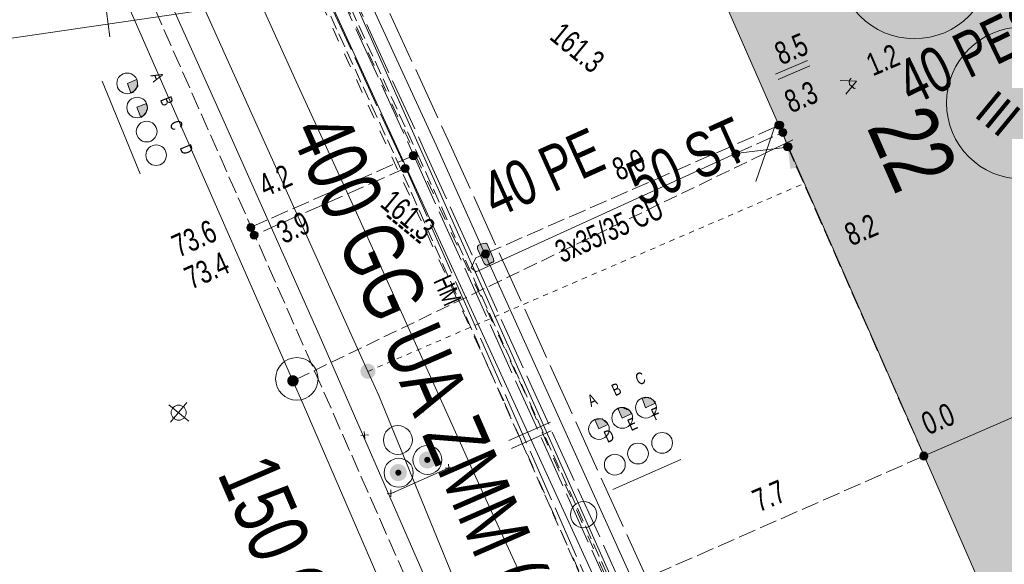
# Model space of a CAD drawing. Header units: metres. Extents: x -740 to 758, y -633 to 854.
# Tile 950 of 1056: x 316 to 340, y 251 to 264. Entities that reach past the tile are written whole.
import ezdxf

# ---------------------------------------------------------------- set-up
doc = ezdxf.new("R2010")
doc.units = ezdxf.units.M
doc.header["$MEASUREMENT"] = 0
for name, pattern in [('1248_208', [1.456, 1.248, -0.208]), ('125_125', [0.2496, 0.1248, -0.1248]), ('333_125', [0.4576, 0.3328, -0.1248]), ('333_333', [0.6656, 0.3328, -0.3328]), ('416_125', [0.5408, 0.416, -0.1248])]:
    doc.linetypes.add(name, pattern=pattern)
for name, color, linetype in [('Gas.LOVION', 7, 'Continuous'), ('Grundkarte.LOVION', 7, 'Continuous'), ('Grundkarte_Text.LOVION', 7, 'Continuous'), ('Strom.LOVION', 7, 'Continuous'), ('StromBemass.LOVION', 7, 'Continuous'), ('Telko.LOVION', 7, 'Continuous'), ('Wasser.LOVION', 7, 'Continuous')]:
    doc.layers.add(name, color=color, linetype=linetype)
doc.styles.add('ERSTELLTER_STIL_1', font='arial.ttf')

msp = doc.modelspace()

# ---------------------------------------------------------------- hatches: boundary and pattern name
at = {"layer": 'Gas.LOVION', "linetype": 'Continuous', "lineweight": 13}
for points in [[(334.741, 260.335), (335.044, 259.655), (335.384, 259.806), (335.081, 260.486)], [(324.736, 255.455), (324.749, 255.473), (324.759, 255.493), (324.767, 255.513), (324.773, 255.534), (324.776, 255.556), (324.776, 255.578), (324.773, 255.6), (324.767, 255.622), (324.759, 255.642), (324.748, 255.661), (324.735, 255.679), (324.72, 255.695), (324.703, 255.709), (324.684, 255.721), (324.664, 255.73), (324.643, 255.737), (324.622, 255.741), (324.6, 255.742), (324.578, 255.741), (324.556, 255.737), (324.535, 255.73), (324.515, 255.72), (324.497, 255.709), (324.48, 255.694), (324.465, 255.678), (324.452, 255.66), (324.441, 255.641), (324.433, 255.621), (324.428, 255.599), (324.425, 255.577), (324.425, 255.555), (324.428, 255.533), (324.433, 255.512), (324.442, 255.492), (324.452, 255.472), (324.465, 255.454), (324.48, 255.438), (324.497, 255.424), (324.516, 255.413), (324.536, 255.403), (324.557, 255.397), (324.579, 255.392), (324.601, 255.391), (324.623, 255.393), (324.644, 255.397), (324.665, 255.404), (324.685, 255.413), (324.704, 255.425), (324.721, 255.439)], [(324.737, 255.451), (324.75, 255.469), (324.761, 255.488), (324.769, 255.509), (324.774, 255.53), (324.777, 255.552), (324.777, 255.574), (324.774, 255.596), (324.768, 255.617), (324.76, 255.638), (324.749, 255.657), (324.736, 255.675), (324.721, 255.691), (324.704, 255.705), (324.686, 255.717), (324.666, 255.726), (324.645, 255.733), (324.623, 255.737), (324.601, 255.738), (324.579, 255.737), (324.557, 255.732), (324.536, 255.726), (324.517, 255.716), (324.498, 255.704), (324.481, 255.69), (324.466, 255.674), (324.453, 255.656), (324.443, 255.637), (324.434, 255.616), (324.429, 255.595), (324.426, 255.573), (324.426, 255.551), (324.429, 255.529), (324.435, 255.508), (324.443, 255.487), (324.454, 255.468), (324.467, 255.45), (324.482, 255.434), (324.499, 255.42), (324.517, 255.409), (324.537, 255.399), (324.558, 255.393), (324.58, 255.389), (324.602, 255.387), (324.624, 255.389), (324.646, 255.393), (324.667, 255.4), (324.687, 255.409), (324.705, 255.421), (324.722, 255.435)]]:
    msp.add_hatch(color=7, dxfattribs=at).paths.add_polyline_path(points)
at = {"layer": 'Grundkarte.LOVION', "linetype": 'Continuous', "lineweight": 18}
for points in [[(332.18, 266.128), (337.693, 253.574), (346.567, 257.427), (341.048, 270.04)], [(337.693, 253.574), (342.297, 243.059), (343.715, 243.671), (351.107, 246.965), (346.567, 257.427)]]:
    msp.add_hatch(color=9, dxfattribs=at).paths.add_polyline_path(points)
at = {"layer": 'Strom.LOVION', "linetype": 'Continuous', "lineweight": 13}
for points in [[(334.417, 261.382), (334.549, 260.331), (334.768, 260.367), (334.635, 261.418)], [(327.182, 258.443), (327.334, 258.103), (327.382, 258.063), (327.411, 258.066), (327.523, 258.136), (327.539, 258.123), (327.565, 258.155), (327.56, 258.214), (327.408, 258.554), (327.376, 258.58), (327.317, 258.574), (327.203, 258.534), (327.177, 258.501)]]:
    msp.add_hatch(color=7, dxfattribs=at).paths.add_polyline_path(points)
at = {"layer": 'Strom.LOVION', "linetype": 'Continuous', "lineweight": 18}
for points in [[(326.155, 253.35), (326.17, 253.37), (326.182, 253.393), (326.191, 253.416), (326.197, 253.441), (326.2, 253.466), (326.2, 253.491), (326.197, 253.516), (326.19, 253.54), (326.181, 253.564), (326.169, 253.586), (326.154, 253.606), (326.137, 253.624), (326.117, 253.64), (326.096, 253.654), (326.073, 253.665), (326.049, 253.672), (326.024, 253.677), (325.999, 253.678), (325.974, 253.677), (325.949, 253.672), (325.925, 253.664), (325.902, 253.653), (325.881, 253.64), (325.862, 253.624), (325.844, 253.605), (325.83, 253.585), (325.818, 253.562), (325.808, 253.539), (325.802, 253.515), (325.799, 253.49), (325.799, 253.464), (325.802, 253.439), (325.809, 253.415), (325.818, 253.391), (325.83, 253.369), (325.845, 253.349), (325.863, 253.331), (325.882, 253.315), (325.903, 253.301), (325.926, 253.291), (325.95, 253.283), (325.975, 253.278), (326, 253.277), (326.025, 253.278), (326.05, 253.283), (326.074, 253.291), (326.097, 253.302), (326.118, 253.315), (326.138, 253.332)], [(325.47, 253.054), (325.485, 253.074), (325.497, 253.096), (325.506, 253.12), (325.512, 253.144), (325.515, 253.169), (325.515, 253.194), (325.512, 253.219), (325.506, 253.244), (325.496, 253.267), (325.484, 253.289), (325.469, 253.31), (325.452, 253.328), (325.432, 253.344), (325.411, 253.357), (325.388, 253.368), (325.364, 253.376), (325.339, 253.38), (325.314, 253.382), (325.289, 253.38), (325.264, 253.376), (325.24, 253.368), (325.217, 253.357), (325.196, 253.343), (325.177, 253.327), (325.16, 253.309), (325.145, 253.288), (325.133, 253.266), (325.124, 253.243), (325.117, 253.218), (325.114, 253.193), (325.114, 253.168), (325.118, 253.143), (325.124, 253.119), (325.133, 253.095), (325.146, 253.073), (325.16, 253.053), (325.178, 253.034), (325.197, 253.018), (325.219, 253.005), (325.241, 252.994), (325.265, 252.987), (325.29, 252.982), (325.315, 252.98), (325.341, 252.982), (325.365, 252.987), (325.389, 252.995), (325.412, 253.006), (325.433, 253.019), (325.453, 253.035)], [(326.054, 253.435), (326.059, 253.442), (326.063, 253.45), (326.066, 253.459), (326.069, 253.467), (326.07, 253.476), (326.07, 253.485), (326.069, 253.494), (326.066, 253.503), (326.063, 253.511), (326.059, 253.519), (326.053, 253.526), (326.047, 253.533), (326.04, 253.539), (326.033, 253.543), (326.024, 253.547), (326.016, 253.55), (326.007, 253.552), (325.998, 253.552), (325.989, 253.551), (325.98, 253.55), (325.972, 253.547), (325.964, 253.543), (325.956, 253.538), (325.949, 253.533), (325.943, 253.526), (325.938, 253.519), (325.933, 253.511), (325.93, 253.502), (325.928, 253.494), (325.927, 253.485), (325.927, 253.476), (325.928, 253.467), (325.93, 253.458), (325.934, 253.45), (325.938, 253.442), (325.943, 253.435), (325.949, 253.428), (325.956, 253.422), (325.964, 253.418), (325.972, 253.414), (325.981, 253.411), (325.989, 253.409), (325.998, 253.409), (326.007, 253.409), (326.016, 253.411), (326.025, 253.414), (326.033, 253.418), (326.04, 253.423), (326.047, 253.428)], [(325.372, 253.134), (325.377, 253.141), (325.381, 253.149), (325.384, 253.157), (325.387, 253.166), (325.388, 253.175), (325.388, 253.184), (325.387, 253.193), (325.384, 253.201), (325.381, 253.21), (325.377, 253.217), (325.371, 253.225), (325.365, 253.231), (325.358, 253.237), (325.351, 253.242), (325.342, 253.245), (325.334, 253.248), (325.325, 253.25), (325.316, 253.25), (325.307, 253.25), (325.298, 253.248), (325.29, 253.245), (325.282, 253.241), (325.274, 253.237), (325.267, 253.231), (325.261, 253.224), (325.256, 253.217), (325.252, 253.209), (325.248, 253.201), (325.246, 253.192), (325.245, 253.183), (325.245, 253.174), (325.246, 253.165), (325.248, 253.157), (325.252, 253.148), (325.256, 253.14), (325.261, 253.133), (325.268, 253.127), (325.275, 253.121), (325.282, 253.116), (325.29, 253.112), (325.299, 253.11), (325.308, 253.108), (325.317, 253.107), (325.326, 253.108), (325.334, 253.11), (325.343, 253.113), (325.351, 253.116), (325.359, 253.121), (325.365, 253.127)]]:
    msp.add_hatch(color=49, dxfattribs=at).paths.add_polyline_path(points)
at = {"layer": 'StromBemass.LOVION', "linetype": 'Continuous', "lineweight": 13}
for points in [[(334.344, 261.298), (334.351, 261.307), (334.356, 261.318), (334.36, 261.328), (334.363, 261.34), (334.365, 261.351), (334.365, 261.363), (334.363, 261.374), (334.36, 261.386), (334.356, 261.396), (334.35, 261.407), (334.343, 261.416), (334.335, 261.424), (334.326, 261.432), (334.317, 261.438), (334.306, 261.443), (334.295, 261.446), (334.284, 261.449), (334.272, 261.449), (334.26, 261.449), (334.249, 261.446), (334.238, 261.443), (334.227, 261.438), (334.218, 261.431), (334.209, 261.424), (334.201, 261.416), (334.194, 261.406), (334.188, 261.396), (334.184, 261.385), (334.181, 261.374), (334.18, 261.362), (334.18, 261.351), (334.181, 261.339), (334.184, 261.328), (334.189, 261.317), (334.194, 261.307), (334.201, 261.297), (334.209, 261.289), (334.218, 261.282), (334.228, 261.275), (334.238, 261.271), (334.249, 261.267), (334.261, 261.265), (334.273, 261.264), (334.284, 261.265), (334.296, 261.267), (334.307, 261.271), (334.317, 261.276), (334.327, 261.282), (334.336, 261.289)], [(334.369, 261.297), (334.376, 261.307), (334.381, 261.318), (334.386, 261.329), (334.388, 261.34), (334.39, 261.352), (334.39, 261.364), (334.388, 261.376), (334.385, 261.387), (334.381, 261.398), (334.375, 261.408), (334.368, 261.418), (334.36, 261.427), (334.351, 261.434), (334.341, 261.441), (334.33, 261.446), (334.319, 261.449), (334.307, 261.451), (334.295, 261.452), (334.283, 261.451), (334.272, 261.449), (334.26, 261.445), (334.25, 261.44), (334.24, 261.434), (334.231, 261.426), (334.222, 261.418), (334.215, 261.408), (334.21, 261.398), (334.205, 261.386), (334.203, 261.375), (334.201, 261.363), (334.201, 261.351), (334.203, 261.34), (334.206, 261.328), (334.21, 261.317), (334.216, 261.307), (334.223, 261.297), (334.231, 261.288), (334.24, 261.281), (334.25, 261.275), (334.261, 261.269), (334.272, 261.266), (334.284, 261.264), (334.296, 261.263), (334.308, 261.264), (334.319, 261.266), (334.331, 261.27), (334.341, 261.275), (334.351, 261.281), (334.36, 261.289)], [(334.444, 261.126), (334.451, 261.136), (334.457, 261.146), (334.461, 261.157), (334.464, 261.169), (334.466, 261.18), (334.466, 261.192), (334.464, 261.204), (334.461, 261.216), (334.457, 261.227), (334.451, 261.237), (334.444, 261.247), (334.436, 261.255), (334.427, 261.263), (334.417, 261.269), (334.406, 261.274), (334.395, 261.278), (334.383, 261.28), (334.371, 261.281), (334.359, 261.28), (334.348, 261.278), (334.336, 261.274), (334.326, 261.269), (334.316, 261.262), (334.306, 261.255), (334.298, 261.246), (334.291, 261.236), (334.286, 261.226), (334.281, 261.215), (334.278, 261.203), (334.277, 261.192), (334.277, 261.18), (334.279, 261.168), (334.282, 261.156), (334.286, 261.145), (334.292, 261.135), (334.299, 261.125), (334.307, 261.117), (334.316, 261.109), (334.326, 261.103), (334.337, 261.098), (334.348, 261.094), (334.36, 261.092), (334.372, 261.091), (334.384, 261.092), (334.395, 261.094), (334.406, 261.098), (334.417, 261.103), (334.427, 261.11), (334.436, 261.117)], [(334.547, 260.784), (334.554, 260.794), (334.56, 260.804), (334.564, 260.815), (334.567, 260.827), (334.569, 260.838), (334.568, 260.85), (334.567, 260.861), (334.564, 260.873), (334.56, 260.884), (334.554, 260.894), (334.547, 260.903), (334.539, 260.912), (334.53, 260.919), (334.52, 260.926), (334.509, 260.931), (334.498, 260.934), (334.487, 260.936), (334.475, 260.937), (334.463, 260.936), (334.452, 260.934), (334.441, 260.93), (334.43, 260.925), (334.42, 260.919), (334.411, 260.912), (334.403, 260.903), (334.396, 260.893), (334.391, 260.883), (334.387, 260.872), (334.384, 260.861), (334.382, 260.849), (334.382, 260.838), (334.384, 260.826), (334.387, 260.815), (334.391, 260.804), (334.397, 260.793), (334.404, 260.784), (334.412, 260.775), (334.421, 260.768), (334.431, 260.762), (334.441, 260.757), (334.452, 260.753), (334.464, 260.751), (334.476, 260.75), (334.487, 260.751), (334.499, 260.753), (334.51, 260.757), (334.521, 260.762), (334.53, 260.768), (334.539, 260.776)], [(334.57, 260.787), (334.577, 260.796), (334.583, 260.807), (334.587, 260.818), (334.59, 260.83), (334.591, 260.841), (334.591, 260.853), (334.59, 260.865), (334.587, 260.877), (334.582, 260.888), (334.577, 260.898), (334.57, 260.908), (334.561, 260.917), (334.552, 260.924), (334.542, 260.931), (334.531, 260.936), (334.52, 260.939), (334.508, 260.942), (334.496, 260.942), (334.484, 260.941), (334.473, 260.939), (334.461, 260.935), (334.45, 260.93), (334.44, 260.924), (334.431, 260.916), (334.423, 260.908), (334.416, 260.898), (334.41, 260.887), (334.406, 260.876), (334.403, 260.865), (334.402, 260.853), (334.402, 260.841), (334.403, 260.829), (334.406, 260.817), (334.411, 260.806), (334.416, 260.796), (334.423, 260.786), (334.432, 260.778), (334.441, 260.77), (334.451, 260.764), (334.462, 260.759), (334.473, 260.755), (334.485, 260.753), (334.497, 260.752), (334.509, 260.753), (334.52, 260.755), (334.532, 260.759), (334.543, 260.764), (334.553, 260.77), (334.562, 260.778)], [(325.742, 260.579), (325.749, 260.589), (325.754, 260.6), (325.759, 260.611), (325.762, 260.623), (325.763, 260.635), (325.763, 260.647), (325.762, 260.659), (325.759, 260.67), (325.754, 260.681), (325.748, 260.692), (325.741, 260.702), (325.733, 260.71), (325.724, 260.718), (325.713, 260.724), (325.703, 260.729), (325.691, 260.733), (325.679, 260.735), (325.667, 260.736), (325.655, 260.735), (325.643, 260.733), (325.632, 260.729), (325.621, 260.724), (325.611, 260.718), (325.602, 260.71), (325.594, 260.701), (325.587, 260.691), (325.581, 260.681), (325.576, 260.67), (325.573, 260.658), (325.572, 260.646), (325.572, 260.634), (325.574, 260.622), (325.577, 260.61), (325.581, 260.599), (325.587, 260.589), (325.594, 260.579), (325.602, 260.57), (325.612, 260.563), (325.622, 260.556), (325.633, 260.551), (325.644, 260.547), (325.656, 260.545), (325.668, 260.545), (325.68, 260.545), (325.692, 260.548), (325.703, 260.551), (325.714, 260.557), (325.724, 260.563), (325.733, 260.571)], [(333.334, 260.624), (333.341, 260.634), (333.347, 260.644), (333.351, 260.656), (333.354, 260.667), (333.355, 260.679), (333.355, 260.691), (333.354, 260.702), (333.351, 260.714), (333.346, 260.725), (333.341, 260.735), (333.334, 260.745), (333.325, 260.753), (333.316, 260.761), (333.306, 260.767), (333.296, 260.772), (333.284, 260.776), (333.273, 260.778), (333.261, 260.779), (333.249, 260.778), (333.237, 260.776), (333.226, 260.772), (333.215, 260.767), (333.205, 260.761), (333.196, 260.753), (333.188, 260.744), (333.181, 260.735), (333.176, 260.724), (333.171, 260.713), (333.168, 260.702), (333.167, 260.69), (333.167, 260.678), (333.168, 260.666), (333.171, 260.655), (333.176, 260.644), (333.182, 260.634), (333.189, 260.624), (333.197, 260.615), (333.206, 260.608), (333.216, 260.602), (333.227, 260.597), (333.238, 260.593), (333.25, 260.591), (333.261, 260.59), (333.273, 260.591), (333.285, 260.593), (333.296, 260.597), (333.307, 260.602), (333.317, 260.608), (333.326, 260.616)], [(325.55, 260.28), (325.556, 260.29), (325.562, 260.3), (325.567, 260.311), (325.569, 260.323), (325.571, 260.335), (325.571, 260.347), (325.569, 260.358), (325.566, 260.37), (325.562, 260.381), (325.556, 260.391), (325.549, 260.401), (325.541, 260.41), (325.532, 260.417), (325.522, 260.423), (325.511, 260.428), (325.5, 260.432), (325.488, 260.434), (325.476, 260.435), (325.464, 260.434), (325.453, 260.432), (325.441, 260.428), (325.431, 260.423), (325.421, 260.417), (325.412, 260.409), (325.403, 260.4), (325.397, 260.391), (325.391, 260.38), (325.386, 260.369), (325.384, 260.358), (325.382, 260.346), (325.382, 260.334), (325.384, 260.322), (325.387, 260.311), (325.391, 260.3), (325.397, 260.29), (325.404, 260.28), (325.412, 260.271), (325.421, 260.264), (325.431, 260.257), (325.442, 260.252), (325.453, 260.249), (325.465, 260.247), (325.477, 260.246), (325.489, 260.247), (325.5, 260.249), (325.512, 260.253), (325.522, 260.258), (325.532, 260.264), (325.541, 260.272)], [(321.913, 258.886), (321.92, 258.896), (321.926, 258.906), (321.93, 258.917), (321.933, 258.928), (321.935, 258.94), (321.935, 258.952), (321.933, 258.963), (321.93, 258.975), (321.926, 258.986), (321.92, 258.996), (321.913, 259.005), (321.905, 259.014), (321.896, 259.021), (321.886, 259.028), (321.875, 259.033), (321.864, 259.036), (321.853, 259.038), (321.841, 259.039), (321.829, 259.038), (321.818, 259.036), (321.806, 259.032), (321.796, 259.027), (321.786, 259.021), (321.777, 259.014), (321.769, 259.005), (321.762, 258.995), (321.756, 258.985), (321.752, 258.974), (321.749, 258.963), (321.748, 258.951), (321.748, 258.939), (321.749, 258.928), (321.752, 258.916), (321.757, 258.905), (321.762, 258.895), (321.769, 258.886), (321.777, 258.877), (321.786, 258.87), (321.796, 258.863), (321.807, 258.858), (321.818, 258.855), (321.83, 258.853), (321.842, 258.852), (321.853, 258.853), (321.865, 258.855), (321.876, 258.859), (321.887, 258.864), (321.896, 258.87), (321.905, 258.878)], [(321.993, 258.709), (322, 258.719), (322.006, 258.729), (322.01, 258.74), (322.013, 258.752), (322.015, 258.764), (322.015, 258.776), (322.013, 258.788), (322.01, 258.799), (322.006, 258.81), (322, 258.821), (321.993, 258.83), (321.984, 258.839), (321.975, 258.847), (321.965, 258.853), (321.954, 258.858), (321.943, 258.862), (321.931, 258.864), (321.919, 258.865), (321.907, 258.864), (321.896, 258.862), (321.884, 258.858), (321.873, 258.853), (321.863, 258.846), (321.854, 258.839), (321.846, 258.83), (321.839, 258.82), (321.833, 258.81), (321.829, 258.799), (321.826, 258.787), (321.825, 258.775), (321.825, 258.763), (321.826, 258.751), (321.829, 258.74), (321.834, 258.729), (321.839, 258.718), (321.846, 258.709), (321.855, 258.7), (321.864, 258.692), (321.874, 258.686), (321.885, 258.681), (321.896, 258.677), (321.908, 258.675), (321.92, 258.674), (321.932, 258.675), (321.944, 258.677), (321.955, 258.681), (321.966, 258.686), (321.976, 258.693), (321.985, 258.7)], [(327.443, 258.265), (327.45, 258.275), (327.455, 258.285), (327.46, 258.296), (327.463, 258.308), (327.464, 258.32), (327.464, 258.332), (327.463, 258.343), (327.46, 258.355), (327.455, 258.366), (327.449, 258.376), (327.442, 258.386), (327.434, 258.394), (327.425, 258.402), (327.415, 258.408), (327.404, 258.413), (327.393, 258.417), (327.381, 258.419), (327.369, 258.42), (327.357, 258.419), (327.346, 258.417), (327.334, 258.413), (327.324, 258.408), (327.314, 258.402), (327.305, 258.394), (327.297, 258.385), (327.29, 258.376), (327.284, 258.365), (327.28, 258.354), (327.277, 258.343), (327.275, 258.331), (327.275, 258.319), (327.277, 258.307), (327.28, 258.296), (327.284, 258.285), (327.29, 258.274), (327.297, 258.265), (327.305, 258.256), (327.314, 258.249), (327.324, 258.242), (327.335, 258.237), (327.346, 258.234), (327.358, 258.231), (327.37, 258.231), (327.382, 258.231), (327.393, 258.234), (327.405, 258.237), (327.415, 258.243), (327.425, 258.249), (327.435, 258.257)], [(337.76, 253.512), (337.767, 253.522), (337.773, 253.532), (337.777, 253.543), (337.78, 253.554), (337.782, 253.566), (337.781, 253.578), (337.78, 253.59), (337.777, 253.601), (337.773, 253.612), (337.767, 253.622), (337.76, 253.632), (337.752, 253.64), (337.743, 253.648), (337.733, 253.654), (337.722, 253.659), (337.711, 253.663), (337.699, 253.665), (337.687, 253.666), (337.676, 253.665), (337.664, 253.663), (337.653, 253.659), (337.642, 253.654), (337.632, 253.647), (337.623, 253.64), (337.615, 253.631), (337.608, 253.622), (337.603, 253.611), (337.598, 253.6), (337.595, 253.589), (337.594, 253.577), (337.594, 253.565), (337.596, 253.554), (337.599, 253.542), (337.603, 253.531), (337.609, 253.521), (337.616, 253.512), (337.624, 253.503), (337.633, 253.495), (337.643, 253.489), (337.653, 253.484), (337.665, 253.481), (337.676, 253.478), (337.688, 253.478), (337.7, 253.479), (337.711, 253.481), (337.723, 253.484), (337.733, 253.489), (337.743, 253.496), (337.752, 253.503)], [(337.762, 253.508), (337.769, 253.517), (337.775, 253.527), (337.779, 253.538), (337.782, 253.55), (337.783, 253.561), (337.783, 253.573), (337.782, 253.585), (337.779, 253.596), (337.774, 253.607), (337.769, 253.618), (337.762, 253.627), (337.754, 253.636), (337.745, 253.643), (337.735, 253.649), (337.724, 253.654), (337.713, 253.658), (337.701, 253.66), (337.69, 253.661), (337.678, 253.66), (337.666, 253.658), (337.655, 253.654), (337.644, 253.649), (337.634, 253.643), (337.625, 253.635), (337.617, 253.627), (337.611, 253.617), (337.605, 253.607), (337.601, 253.596), (337.598, 253.584), (337.596, 253.573), (337.596, 253.561), (337.598, 253.549), (337.601, 253.538), (337.605, 253.527), (337.611, 253.517), (337.618, 253.507), (337.626, 253.499), (337.635, 253.491), (337.645, 253.485), (337.656, 253.48), (337.667, 253.476), (337.678, 253.474), (337.69, 253.473), (337.702, 253.474), (337.713, 253.476), (337.725, 253.48), (337.735, 253.485), (337.745, 253.491), (337.754, 253.499)]]:
    msp.add_hatch(color=7, dxfattribs=at).paths.add_polyline_path(points)
at = {"layer": 'Telko.LOVION', "linetype": 'Continuous', "lineweight": 13}
for points in [[(319.021, 262.108), (319.035, 262.124), (319.064, 262.127), (319.183, 262.272), (319.168, 262.418), (319.152, 262.431), (318.94, 262.336)], [(319.254, 261.54), (319.281, 261.572), (319.31, 261.575), (319.389, 261.671), (319.386, 261.7), (319.413, 261.732), (319.404, 261.82), (319.388, 261.833), (319.385, 261.863), (319.157, 261.781)], [(331.364, 254.817), (331.362, 254.847), (331.249, 254.939), (331.22, 254.936), (331.204, 254.95), (331.057, 254.935), (331.139, 254.707)], [(330.812, 254.571), (330.78, 254.598), (330.777, 254.627), (330.729, 254.667), (330.7, 254.664), (330.668, 254.69), (330.638, 254.687), (330.606, 254.714), (330.518, 254.705), (330.492, 254.673), (330.587, 254.461)], [(330.247, 254.309), (330.244, 254.338), (330.115, 254.444), (329.94, 254.427), (330.034, 254.214)]]:
    msp.add_hatch(color=7, dxfattribs=at).paths.add_polyline_path(points)
at = {"layer": 'Wasser.LOVION', "linetype": 'Continuous', "lineweight": 13}
for points in [[(334.436, 261.339), (334.768, 260.662), (335.105, 260.843), (334.773, 261.52)], [(322.935, 255.256), (322.945, 255.269), (322.953, 255.284), (322.959, 255.3), (322.963, 255.316), (322.965, 255.332), (322.965, 255.349), (322.963, 255.365), (322.959, 255.381), (322.953, 255.397), (322.944, 255.411), (322.935, 255.424), (322.923, 255.437), (322.91, 255.447), (322.896, 255.456), (322.881, 255.463), (322.866, 255.468), (322.849, 255.471), (322.833, 255.472), (322.816, 255.471), (322.8, 255.468), (322.784, 255.463), (322.769, 255.456), (322.755, 255.447), (322.742, 255.436), (322.731, 255.424), (322.721, 255.41), (322.713, 255.396), (322.707, 255.38), (322.703, 255.364), (322.701, 255.348), (322.701, 255.331), (322.703, 255.315), (322.708, 255.299), (322.714, 255.283), (322.722, 255.269), (322.732, 255.255), (322.743, 255.243), (322.756, 255.233), (322.77, 255.224), (322.785, 255.217), (322.801, 255.212), (322.817, 255.209), (322.834, 255.208), (322.85, 255.209), (322.866, 255.212), (322.882, 255.217), (322.897, 255.224), (322.911, 255.233), (322.924, 255.244)], [(322.939, 255.255), (322.948, 255.268), (322.956, 255.283), (322.962, 255.298), (322.967, 255.314), (322.969, 255.331), (322.969, 255.347), (322.966, 255.364), (322.962, 255.38), (322.956, 255.395), (322.948, 255.41), (322.938, 255.423), (322.927, 255.435), (322.914, 255.446), (322.9, 255.454), (322.885, 255.461), (322.869, 255.466), (322.853, 255.47), (322.836, 255.47), (322.82, 255.469), (322.804, 255.466), (322.788, 255.461), (322.773, 255.454), (322.759, 255.445), (322.746, 255.434), (322.735, 255.422), (322.725, 255.409), (322.717, 255.394), (322.711, 255.379), (322.707, 255.363), (322.705, 255.346), (322.705, 255.33), (322.707, 255.313), (322.711, 255.297), (322.718, 255.282), (322.726, 255.267), (322.735, 255.254), (322.747, 255.242), (322.76, 255.232), (322.774, 255.223), (322.789, 255.216), (322.804, 255.211), (322.821, 255.208), (322.837, 255.207), (322.854, 255.208), (322.87, 255.211), (322.886, 255.216), (322.901, 255.223), (322.915, 255.232), (322.927, 255.243)]]:
    msp.add_hatch(color=7, dxfattribs=at).paths.add_polyline_path(points)

# ---------------------------------------------------------------- linework, layer by layer
at = {"layer": 'Gas.LOVION', "color": 5, "linetype": 'Continuous', "lineweight": 18}
msp.add_lwpolyline([(283.575, 346.542), (286.276, 340.525), (290.474, 330.99), (292.933, 325.496), (297.81, 314.757), (302.705, 304.595), (307.762, 293.681), (311.461, 285.176), (311.99, 284.149), (313.921, 279.816), (313.976, 279.555), (314.055, 279.193), (315.464, 276.124), (319.238, 267.449), (319.5, 266.884), (324.597, 255.56), (324.86, 254.994), (329.697, 243.157), (330.881, 240.569), (335.089, 231.079), (335.966, 229.066), (338.985, 222.223)], dxfattribs=at)
at = {"layer": 'Gas.LOVION', "color": 5, "linetype": '125_125', "lineweight": 18}
msp.add_lwpolyline([(324.597, 255.56), (334.893, 259.995)], dxfattribs=at)
at = {"layer": 'Gas.LOVION', "color": 5, "linetype": 'Continuous', "lineweight": 18}
msp.add_circle((340.01, 261.878), 1.788, dxfattribs=at)
at = {"layer": 'Grundkarte.LOVION', "color": 8, "linetype": 'Continuous', "lineweight": 18}
for points in [[(238.923, 394.682), (243.236, 394.099), (245.001, 399.325), (257.444, 404.768), (264.807, 388.109), (266.471, 387.711), (268.823, 387.231), (270.783, 382.605), (272.839, 377.9), (278.835, 364.033), (280.763, 364.872), (285.905, 352.784), (287.74, 348.53), (289.531, 344.42), (296.267, 329.029), (296.494, 328.519), (305.315, 308.131), (314.619, 286.431), (321.529, 270.466), (329.67, 252.199), (336.642, 236.506), (351.035, 203.57)], [(241.644, 397.992), (243.236, 394.099), (238.923, 394.682), (243.236, 394.099), (245.001, 399.325), (257.444, 404.768), (264.807, 388.109), (266.471, 387.711), (268.823, 387.231), (270.783, 382.605), (272.839, 377.9), (278.835, 364.033), (280.763, 364.872), (285.905, 352.784), (287.74, 348.53), (289.531, 344.42), (296.267, 329.029), (296.494, 328.519), (305.315, 308.131), (314.619, 286.431), (321.529, 270.466), (329.67, 252.199), (336.642, 236.506), (351.035, 203.57)], [(351.035, 203.57), (336.642, 236.506), (329.67, 252.199), (321.529, 270.466), (314.619, 286.431)], [(349.118, 202.614), (337.311, 230.572), (334.445, 236.912), (332.98, 240.109), (331.547, 243.279), (330.14, 246.481), (328.707, 249.651), (327.242, 252.848), (324.376, 259.188), (322.91, 262.385), (320.044, 268.725), (318.623, 271.778), (315.832, 277.948)]]:
    msp.add_lwpolyline(points, dxfattribs=at)
at = {"layer": 'Grundkarte.LOVION', "color": 253, "linetype": 'Continuous', "lineweight": 18}
msp.add_lwpolyline([(351.035, 203.57), (336.642, 236.506), (329.67, 252.199), (321.529, 270.466), (314.619, 286.431)], dxfattribs=at)
at = {"layer": 'Grundkarte.LOVION', "color": 8, "linetype": 'Continuous', "lineweight": 18}
for points in [[(332.18, 266.128), (341.048, 270.04), (346.567, 257.427), (337.693, 253.574)], [(337.693, 253.574), (346.567, 257.427), (351.107, 246.965), (343.715, 243.671), (342.297, 243.059)]]:
    msp.add_lwpolyline(points, close=True, dxfattribs=at)
at = {"layer": 'Grundkarte.LOVION', "color": 9, "linetype": 'Continuous', "lineweight": 18}
msp.add_circle((329.679, 252.191), 0.31, dxfattribs=at)
at = {"layer": 'Strom.LOVION', "color": 150, "linetype": 'Continuous', "lineweight": 18}
msp.add_lwpolyline([(294.603, 329.724), (295.094, 328.486), (295.538, 328.47), (296.249, 327.698), (296.715, 327.019), (296.916, 326.019), (296.97, 325.167), (296.692, 324.83), (297.694, 321.987), (299.116, 318.934), (307.751, 300.448), (307.94, 300.024), (311.116, 293.241), (316.104, 282.571), (317.426, 279.789), (321.193, 271.793), (323.709, 266.305), (326.204, 260.889), (327.356, 258.327), (331.015, 250.232), (334.164, 242.958), (334.985, 243.334)], dxfattribs=at)
at = {"layer": 'Strom.LOVION', "color": 1, "linetype": '1248_208', "lineweight": 18}
for points in [[(250.842, 304.061), (259.184, 302.025), (271.415, 300.265), (272.916, 300.781), (274.44, 302.275), (281.404, 301.183), (282.929, 301.302), (304.222, 300.414), (308.167, 300.267), (311.354, 293.367), (316.375, 282.671), (321.461, 271.923), (326.489, 261.006), (331.312, 250.364), (336.031, 239.432), (339.087, 232.962), (340.855, 228.79), (345.719, 218.035), (350.413, 207.203), (351.632, 204.263)], [(250.66, 303.807), (259.125, 301.724), (269.916, 300.178), (271.531, 299.981), (273.049, 300.484), (274.543, 301.975), (281.403, 300.887), (282.944, 300.993), (304.238, 300.105), (307.634, 299.979), (310.831, 293.124), (315.836, 282.441), (320.924, 271.663), (325.936, 260.759), (330.76, 250.118), (335.463, 239.199), (338.548, 232.732), (340.302, 228.544), (345.167, 217.789), (349.861, 206.957), (351.209, 203.749)]]:
    msp.add_lwpolyline(points, dxfattribs=at)
at = {"layer": 'Strom.LOVION', "color": 9, "linetype": '333_333', "lineweight": 18}
msp.add_lwpolyline([(262.367, 303.474), (276.366, 301.473), (293.572, 300.363), (309.062, 296.409), (318.204, 276.969), (328.165, 255.347), (336.726, 235.953), (336.283, 235.644), (327.798, 254.868), (317.977, 276.267), (308.8, 295.763), (293.88, 299.787), (276.277, 300.873), (262.321, 303.189)], dxfattribs=at)
at = {"layer": 'Strom.LOVION', "color": 194, "linetype": '1248_208', "lineweight": 18}
for points in [[(262.908, 303.542), (271.304, 302.161), (281.403, 300.591), (282.944, 300.698), (304.221, 299.822), (307.442, 299.679), (310.563, 292.994), (315.568, 282.312), (320.683, 271.566), (325.681, 260.646), (330.492, 249.988), (335.208, 239.085), (340.034, 228.415), (344.899, 217.659), (349.577, 206.841), (350.985, 203.476)], [(262.332, 303.234), (271.244, 301.859), (281.302, 300.109), (282.864, 300.306), (304.921, 299.462), (307.22, 299.377), (310.512, 292.31), (315.492, 281.728), (320.632, 270.881), (325.489, 260.346), (330.277, 249.465), (335.002, 238.77), (339.757, 228.077), (344.564, 217.153), (349.208, 206.686), (350.694, 203.122)]]:
    msp.add_lwpolyline(points, dxfattribs=at)
at = {"layer": 'Strom.LOVION', "color": 7, "linetype": '333_125', "lineweight": 13}
msp.add_lwpolyline([(315.653, 282.35), (320.768, 271.604), (325.766, 260.684), (330.577, 250.026), (335.293, 239.123), (338.172, 232.799), (337.649, 232.556), (334.917, 238.732), (330.192, 249.427), (325.391, 260.292), (320.547, 270.843), (315.394, 281.674)], dxfattribs=at)
at = {"layer": 'Strom.LOVION', "color": 5, "linetype": 'Continuous', "lineweight": 18}
msp.add_lwpolyline([(327.356, 258.327), (327.144, 258.232), (327.034, 258), (327.146, 257.907), (333.258, 260.692), (334.485, 260.842)], dxfattribs=at)
at = {"layer": 'Strom.LOVION', "color": 7, "linetype": 'Continuous', "lineweight": 13}
msp.add_lwpolyline([(327.182, 258.443), (327.177, 258.501), (327.203, 258.534), (327.317, 258.574), (327.376, 258.58), (327.408, 258.554), (327.56, 258.214), (327.565, 258.155), (327.539, 258.123), (327.523, 258.136), (327.411, 258.066), (327.382, 258.063), (327.334, 258.103)], close=True, dxfattribs=at)
at = {"layer": 'Strom.LOVION', "color": 250, "linetype": 'Continuous', "lineweight": 18}
for points in [[(325.823, 254.66), (325.97, 254.674)], [(325.889, 254.74), (325.904, 254.594)], [(324.514, 254.148), (324.531, 253.972)], [(324.435, 254.051), (324.61, 254.068)], [(326.495, 253.381), (326.512, 253.205)], [(326.416, 253.284), (326.592, 253.302)], [(325.056, 252.679), (325.216, 252.709)], [(325.136, 252.775), (325.137, 252.613)]]:
    msp.add_lwpolyline(points, dxfattribs=at)
at = {"layer": 'Strom.LOVION', "color": 7, "linetype": 'Continuous', "lineweight": 13}
for points in [[(328.896, 254.369), (327.919, 253.934)], [(325.144, 252.687), (326.504, 253.293)]]:
    msp.add_lwpolyline(points, dxfattribs=at)
for centre, radius in [((325.306, 253.948), 0.34), ((326.002, 253.478), 0.341), ((325.324, 253.178), 0.341)]:
    msp.add_circle(centre, radius, dxfattribs=at)
at = {"layer": 'StromBemass.LOVION', "color": 7, "linetype": '416_125', "lineweight": 13}
for points in [[(347.873, 200.083), (345.652, 205.112), (341.006, 215.608), (340.873, 215.906), (336.186, 226.516), (336.11, 226.686), (331.46, 237.211), (331.368, 237.395), (326.735, 247.907), (326.567, 248.26), (321.934, 258.772), (317, 269.935), (312.375, 280.359), (312.167, 280.826), (306.722, 293.136), (304.085, 299.1), (303.839, 299.652), (303.3, 300.929)], [(327.356, 258.327), (334.287, 261.354)], [(330.863, 250.572), (337.693, 253.574), (334.485, 260.842), (334.363, 261.184), (334.287, 261.354)], [(333.258, 260.692), (334.363, 261.184)], [(325.681, 260.646), (321.842, 258.955)], [(325.489, 260.346), (321.934, 258.772)]]:
    msp.add_lwpolyline(points, dxfattribs=at)
at = {"layer": 'StromBemass.LOVION', "color": 7, "linetype": 'Continuous', "lineweight": 13}
for points in [[(334.199, 262.557), (334.95, 262.882)], [(334.256, 262.43), (335.007, 262.755)], [(335.981, 262.466), (335.928, 262.401), (335.937, 262.314), (335.985, 262.274), (335.988, 262.245), (336.017, 262.248), (336.049, 262.221), (336.079, 262.224)], [(335.72, 262.411), (336.107, 262.389), (335.856, 262.084)]]:
    msp.add_lwpolyline(points, dxfattribs=at)
for centre, radius in [((334.272, 261.357), 0.0926), ((334.295, 261.358), 0.0946), ((334.371, 261.186), 0.0946), ((334.475, 260.844), 0.0933), ((334.497, 260.847), 0.0951), ((325.668, 260.64), 0.0958), ((333.261, 260.684), 0.0944), ((325.476, 260.34), 0.0945), ((321.841, 258.946), 0.0935), ((321.92, 258.769), 0.0952), ((327.37, 258.325), 0.0946), ((337.688, 253.572), 0.0939), ((337.69, 253.567), 0.0937)]:
    msp.add_circle(centre, radius, dxfattribs=at)
at = {"layer": 'Telko.LOVION', "color": 1, "linetype": 'Continuous', "lineweight": 18}
for points in [[(287.741, 325.994), (288.184, 325.091), (290.246, 321.081), (292.355, 317.652), (295.338, 313.747), (302.317, 303.73), (308.891, 293.023), (316.666, 279.552), (320.448, 272.001), (323.015, 266.149), (323.445, 265.23), (323.718, 264.252), (333.166, 243.644), (333.524, 242.704)], [(304.106, 260.339), (304.783, 259.918), (314.21, 263.101), (315.031, 263.018), (315.724, 263.337), (321.261, 264.145), (322.994, 265.009), (323.445, 265.23)]]:
    msp.add_lwpolyline(points, dxfattribs=at)
at = {"layer": 'Telko.LOVION', "color": 7, "linetype": 'Continuous', "lineweight": 13}
for points in [[(318.449, 264.032), (318.522, 263.434)], [(318.343, 262.396), (319.237, 260.208)], [(327.981, 253.748), (328.916, 254.164)], [(330.366, 252.784), (331.967, 253.487)]]:
    msp.add_lwpolyline(points, dxfattribs=at)
for points in [[(319.021, 262.108), (318.94, 262.336), (319.152, 262.431), (319.168, 262.418), (319.183, 262.272), (319.064, 262.127), (319.035, 262.124)], [(319.254, 261.54), (319.157, 261.781), (319.385, 261.863), (319.388, 261.833), (319.404, 261.82), (319.413, 261.732), (319.386, 261.7), (319.389, 261.671), (319.31, 261.575), (319.281, 261.572)], [(331.364, 254.817), (331.139, 254.707), (331.057, 254.935), (331.204, 254.95), (331.22, 254.936), (331.249, 254.939), (331.362, 254.847)], [(330.812, 254.571), (330.587, 254.461), (330.492, 254.673), (330.518, 254.705), (330.606, 254.714), (330.638, 254.687), (330.668, 254.69), (330.7, 254.664), (330.729, 254.667), (330.777, 254.627), (330.78, 254.598)], [(330.247, 254.309), (330.034, 254.214), (329.94, 254.427), (330.115, 254.444), (330.244, 254.338)]]:
    msp.add_lwpolyline(points, close=True, dxfattribs=at)
at = {"layer": 'Telko.LOVION', "color": 9, "linetype": 'Continuous', "lineweight": 18}
for points in [[(319.915, 254.777), (320.381, 254.394)], [(319.956, 254.367), (320.339, 254.833)]]:
    msp.add_lwpolyline(points, dxfattribs=at)
at = {"layer": 'Telko.LOVION', "color": 7, "linetype": 'Continuous', "lineweight": 13}
for centre, radius in [((318.932, 262.339), 0.243), ((319.167, 261.772), 0.243), ((319.391, 261.206), 0.244), ((319.614, 260.65), 0.243), ((331.146, 254.709), 0.245), ((330.588, 254.469), 0.245), ((330.04, 254.206), 0.244), ((331.527, 253.88), 0.245), ((330.959, 253.629), 0.245), ((330.414, 253.367), 0.246)]:
    msp.add_circle(centre, radius, dxfattribs=at)
at = {"layer": 'Telko.LOVION', "color": 9, "linetype": 'Continuous', "lineweight": 18}
msp.add_circle((320.145, 254.591), 0.178, dxfattribs=at)
at = {"layer": 'Wasser.LOVION', "color": 94, "linetype": 'Continuous', "lineweight": 18}
msp.add_lwpolyline([(316.336, 272.338), (318.76, 266.9), (321.215, 261.436), (323.449, 256.423), (325.811, 251.009), (328.051, 245.937), (331.419, 238.537), (333.869, 232.674), (335.633, 228.694), (335.901, 228.07), (338.349, 222.531)], dxfattribs=at)
at = {"layer": 'Wasser.LOVION', "color": 150, "linetype": 'Continuous', "lineweight": 18}
for points in [[(337.51, 221.739), (335.119, 227.151), (334.848, 227.804), (332.671, 232.69), (330.242, 238.186), (328.313, 242.652), (327.836, 243.744), (325.463, 249.275), (323.077, 254.79), (322.831, 255.343), (320.664, 260.274), (318.248, 265.786), (317.85, 266.678), (315.835, 271.269)], [(333.966, 260.702), (334.601, 261.015)]]:
    msp.add_lwpolyline(points, dxfattribs=at)
at = {"layer": 'Wasser.LOVION', "color": 7, "linetype": 'Continuous', "lineweight": 13}
msp.add_lwpolyline([(333.737, 260.03), (334.196, 261.375)], dxfattribs=at)
at = {"layer": 'Wasser.LOVION', "color": 150, "linetype": '333_125', "lineweight": 18}
msp.add_lwpolyline([(322.831, 255.343), (322.915, 255.38), (333.966, 260.702)], dxfattribs=at)
at = {"layer": 'Wasser.LOVION', "color": 94, "linetype": 'Continuous', "lineweight": 18}
msp.add_circle((337.467, 265.202), 1.811, dxfattribs=at)
at = {"layer": 'Wasser.LOVION', "color": 7, "linetype": 'Continuous', "lineweight": 13}
msp.add_circle((322.926, 255.386), 0.5, dxfattribs=at)

# ---------------------------------------------------------------- texts
at = {"layer": 'Gas.LOVION', "color": 5, "linetype": 'Continuous', "lineweight": 18, "insert": (331.038, 259.419), "char_height": 1.06707, "attachment_point": 7, "rotation": 24.2387, "style": 'ERSTELLTER_STIL_1'}
msp.add_mtext('{\\A1;\\W0.71560x;50 ST}', dxfattribs=at)
at = {"layer": 'Grundkarte_Text.LOVION', "color": 7, "linetype": 'Continuous', "lineweight": 13, "insert": (338.839, 261.584), "char_height": 0.83073, "attachment_point": 7, "rotation": 320.5841, "style": 'ERSTELLTER_STIL_1'}
msp.add_mtext('{\\A1;\\W0.89446x;III}', dxfattribs=at)
at = {"layer": 'Grundkarte_Text.LOVION', "color": 8, "linetype": 'Continuous', "lineweight": 18, "insert": (336.336, 261.307), "char_height": 1.60081, "attachment_point": 7, "rotation": 293.6875, "style": 'ERSTELLTER_STIL_1'}
msp.add_mtext('{\\A1;\\W0.71560x;22}', dxfattribs=at)
at = {"layer": 'Strom.LOVION', "color": 1, "linetype": 'Continuous', "lineweight": 18, "char_height": 0.53355, "attachment_point": 7, "rotation": 320.5841, "style": 'ERSTELLTER_STIL_1'}
for s, insert in [('{\\A1;\\W0.71560x;161.3}', (328.845, 263.394)), ('{\\A1;\\W0.71557x;161.3}', (324.856, 259.457)), ('{\\A1;\\W0.71559x;------}', (324.901, 259.085))]:
    msp.add_mtext(s, dxfattribs=dict(at, insert=insert))
at = {"layer": 'Strom.LOVION', "color": 5, "linetype": 'Continuous', "lineweight": 18, "insert": (329.173, 258.099), "char_height": 0.53354, "attachment_point": 7, "rotation": 24.2386, "style": 'ERSTELLTER_STIL_1'}
msp.add_mtext('{\\A1;\\W0.67983x;3x35/35 CU }', dxfattribs=at)
at = {"layer": 'Strom.LOVION', "color": 7, "linetype": 'Continuous', "lineweight": 13, "insert": (326.132, 257.693), "char_height": 0.44459, "attachment_point": 7, "rotation": 294.2466, "style": 'ERSTELLTER_STIL_1'}
msp.add_mtext('{\\A1;\\W0.71563x;HM}', dxfattribs=at)
at = {"layer": 'StromBemass.LOVION', "color": 7, "linetype": 'Continuous', "lineweight": 13, "attachment_point": 7, "style": 'ERSTELLTER_STIL_1'}
for s, insert, char_height, rotation in [('{\\A1;\\W0.71553x;8.5}', (334.335, 262.755), 0.53355, 23.2426), ('{\\A1;\\W0.71553x;1.2}', (336.488, 262.502), 0.53355, 23.2426), ('{\\A1;\\W0.71559x;8.3}', (334.565, 261.625), 0.53355, 23.2426), ('{\\A1;\\W0.71552x;8.0}', (330.51, 260.032), 0.53355, 23.2426), ('{\\A1;\\W0.71562x;4.2}', (322.187, 259.659), 0.53354, 24.2387), ('{\\A1;\\W0.71553x;3.9}', (322.617, 258.547), 0.53356, 24.2438), ('{\\A1;\\W0.71559x;8.2}', (335.981, 258.498), 0.53355, 23.2426), ('{\\A1;\\W0.71554x;73.6}', (320.148, 258.23), 0.53356, 24.2438), ('{\\A1;\\W0.71562x;73.4}', (320.444, 257.476), 0.53354, 24.2387), ('{\\A1;\\W0.71553x;0.0}', (337.789, 254.049), 0.53355, 23.2426), ('{\\A1;\\W0.71553x;7.7}', (333.808, 252.244), 0.53355, 23.2426)]:
    msp.add_mtext(s, dxfattribs=dict(at, insert=insert, char_height=char_height, rotation=rotation))
at = {"layer": 'Telko.LOVION', "color": 7, "linetype": 'Continuous', "lineweight": 13, "attachment_point": 7, "style": 'ERSTELLTER_STIL_1'}
for s, insert, char_height, rotation in [('{\\A1;\\W0.71006x;A}', (319.477, 262.528), 0.28093, 291.9578), ('{\\A1;\\W0.71539x;B}', (319.7, 261.957), 0.28093, 291.9578), ('{\\A1;\\W0.71590x;C}', (319.919, 261.397), 0.28093, 291.9578), ('{\\A1;\\W0.71591x;D}', (320.163, 260.827), 0.28093, 291.9578), ('{\\A1;\\W0.71577x;C}', (330.981, 255.222), 0.28268, 24.4976), ('{\\A1;\\W0.71541x;B}', (330.423, 254.974), 0.28268, 24.4975), ('{\\A1;\\W0.71009x;A}', (329.855, 254.721), 0.28268, 24.4975), ('{\\A1;\\W0.71612x;F}', (331.358, 254.402), 0.28268, 24.4975), ('{\\A1;\\W0.71541x;E}', (330.799, 254.154), 0.28268, 24.4975), ('{\\A1;\\W0.71577x;D}', (330.243, 253.875), 0.28268, 24.4976)]:
    msp.add_mtext(s, dxfattribs=dict(at, insert=insert, char_height=char_height, rotation=rotation))
at = {"layer": 'Wasser.LOVION', "color": 150, "linetype": 'Continuous', "lineweight": 18, "attachment_point": 7, "style": 'ERSTELLTER_STIL_1'}
for s, insert, char_height, rotation in [('{\\A1;\\W0.71559x;40 PE80}', (337.411, 261.787), 1.06708, 25.74), ('{\\A1;\\W0.71556x;40 PE}', (327.615, 259.146), 1.06709, 24.2412), ('{\\A1;\\W0.71971x;150 GG UA UI (1966)}', (320.651, 252.992), 1.42282, 293.2445)]:
    msp.add_mtext(s, dxfattribs=dict(at, insert=insert, char_height=char_height, rotation=rotation))
at = {"layer": 'Wasser.LOVION', "color": 94, "linetype": 'Continuous', "lineweight": 18, "insert": (322.364, 261.035), "char_height": 1.42277, "attachment_point": 7, "rotation": 293.5592, "style": 'ERSTELLTER_STIL_1'}
msp.add_mtext('{\\A1;\\W0.71856x;400 GG UA ZMM (1966/1996)}', dxfattribs=at)

doc.saveas('drawing.dxf')
